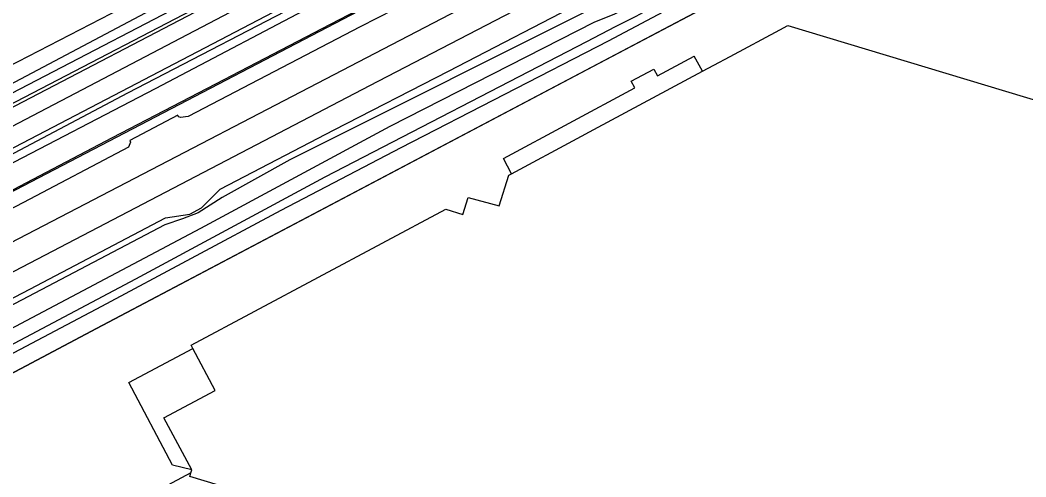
# Model space of a CAD drawing. Extents: x 194485 to 197793, y 468269 to 470822.
# Drawn here: x 196408.9 to 196560.4, y 469421.7 to 469490.5 of the extents above; entities that cross this region are included whole.
import ezdxf

# ---------------------------------------------------------------- set-up
doc = ezdxf.new("R2010")
doc.units = 0
for name, color, linetype in [('BGT begrenzing kruinlijn', 7, 'Continuous'), ('BGT grensvlak begroeid terreindeel', 7, 'Continuous'), ('BGT grensvlak begroeid terreindeel LR', 7, 'Continuous'), ('BGT grensvlak gebouwinstallatie plus 1', 7, 'Continuous'), ('BGT grensvlak onbegroeid terreindeel', 7, 'Continuous'), ('BGT grensvlak pand op maaiveld', 7, 'Continuous'), ('BGT grensvlak waterdeel', 7, 'Continuous'), ('BGT grensvlak wegdeel', 7, 'Continuous'), ('BGT lijnelement kunstwerkdeel uitbreiding populatie duiker', 7, 'Continuous'), ('BGT lijnelement scheiding geluidsscherm', 7, 'Continuous'), ('BGT lijnelement scheiding hek', 7, 'Continuous'), ('BGT lijnelement scheiding muur', 7, 'Continuous'), ('BGT lijnelement spoor trein', 7, 'Continuous')]:
    doc.layers.add(name, color=color, linetype=linetype)

msp = doc.modelspace()

# ---------------------------------------------------------------- linework, layer by layer
at = {"layer": 'BGT begrenzing kruinlijn'}
for p, q in [((196477.62, 469505.62), (196429.26, 469480.18)), ((196429.26, 469480.18), (196393.92, 469461.8))]:
    msp.add_line(p, q, dxfattribs=at)
msp.add_lwpolyline([(196513.68, 469516.93), (196512.69, 469517.12), (196509.45, 469517.82), (196509.01, 469517.75), (196491.06, 469508.36), (196470.66, 469497.71), (196455.63, 469489.85), (196438.36, 469480.86), (196422.81, 469472.81), (196400.88, 469461.31)], dxfattribs=at)
at = {"layer": 'BGT grensvlak begroeid terreindeel'}
for points in [[(196470.45, 469513.66), (196436.32, 469496.14), (196391.86, 469472.61), (196374.48, 469463.41)], [(196472.88, 469511.61), (196471.92, 469510.87), (196468.25, 469508.96), (196377.45, 469461.6)], [(196521.22, 469501.58), (196514.68, 469497.94), (196505.56, 469493.17), (196501.68, 469491.06), (196498.55, 469489.54), (196494.24, 469487.26), (196454.81, 469466.89), (196426.33, 469451.53), (196406.43, 469440.98), (196370.51, 469422.14), (196358.29, 469415.41), (196348.33, 469410.17), (196345.2, 469408.44), (196338.65, 469404.49), (196338.15, 469404.07), (196337.73, 469403.48), (196337.45, 469402.92), (196337.5, 469402.51), (196337.77, 469402.16), (196338.27, 469401.85), (196338.84, 469401.71), (196339.75, 469401.67), (196340.65, 469401.77)]]:
    msp.add_lwpolyline(points, dxfattribs=at)
at = {"layer": 'BGT grensvlak begroeid terreindeel LR'}
for points in [[(196506.25, 469520.56), (196506.25, 469520.56), (196503.8, 469519.07), (196501.38, 469517.8), (196501.36, 469517.79), (196497.98, 469517), (196483.66, 469509.9), (196425.13, 469479.55), (196392.65, 469462.35), (196346.77, 469438.44), (196317.1, 469422.89), (196296.52, 469412.31), (196294.61, 469411.29), (196279.59, 469403.33), (196248.75, 469387.61), (196221.84, 469373.73)], [(196519.09, 469504.67), (196512.7, 469501.46), (196511.01, 469500.7), (196506.7, 469498.91), (196500.84, 469495.81), (196497.8, 469493.69), (196449.56, 469469.48), (196439.36, 469463.82), (196435.77, 469461.51), (196433.4, 469460.61), (196430.74, 469459.72), (196390.49, 469438.55), (196375.4, 469430.75)], [(196403.97, 469442.19), (196436.15, 469459.18), (196464.67, 469474.58), (196495.52, 469490.28), (196498.42, 469491.43), (196500.77, 469492.65), (196506.01, 469495.73), (196508.38, 469496.95), (196513.54, 469499.34), (196517.94, 469501.07), (196519.24, 469501.34), (196521.22, 469501.58)]]:
    msp.add_lwpolyline(points, dxfattribs=at)
at = {"layer": 'BGT grensvlak gebouwinstallatie plus 1'}
for p, q in [((196504.93, 469482.14), (196510.46, 469485.11)), ((196511.69, 469482.82), (196510.46, 469485.11)), ((196500.98, 469481.34), (196504.4, 469483.14)), ((196504.4, 469483.14), (196504.93, 469482.14)), ((196481.75, 469469.69), (196501.52, 469480.31)), ((196501.52, 469480.31), (196500.98, 469481.34)), ((196482.95, 469467.38), (196481.75, 469469.69)), ((196425.32, 469435.95), (196434.95, 469441.08)), ((196431.9, 469423.53), (196425.32, 469435.95)), ((196434.8, 469422.8), (196431.9, 469423.53))]:
    msp.add_line(p, q, dxfattribs=at)
at = {"layer": 'BGT grensvlak onbegroeid terreindeel'}
msp.add_lwpolyline([(196346.15, 469404.68), (196420.45, 469444.07), (196497.1, 469484.54), (196497.12, 469484.56), (196534.38, 469504.23)], dxfattribs=at)
at = {"layer": 'BGT grensvlak pand op maaiveld'}
for p, q in [((196515.86, 469485.06), (196523.35, 469489.08)), ((196513.43, 469483.75), (196515.86, 469485.06)), ((196511.69, 469482.82), (196513.43, 469483.75)), ((196495.36, 469474.04), (196511.69, 469482.82)), ((196492.86, 469472.71), (196495.36, 469474.04)), ((196482.95, 469467.38), (196492.86, 469472.71)), ((196434.67, 469422.36), (196434.8, 469422.8))]:
    msp.add_line(p, q, dxfattribs=at)
for points in [[(196523.35, 469489.08), (196524.56, 469489.73), (196566.33, 469477.12)], [(196434.95, 469441.08), (196434.69, 469441.56), (196473.06, 469462.07), (196475.61, 469461.28), (196476.43, 469463.83), (196481.1, 469462.56), (196482.57, 469467.18), (196482.95, 469467.38)], [(196434.8, 469422.8), (196430.61, 469430.63), (196438.33, 469434.75), (196434.95, 469441.08)], [(196544.65, 469388.91), (196465.94, 469412.76), (196466.22, 469413.59), (196461.83, 469414.94), (196461.4, 469413.66), (196434.5, 469421.82), (196434.67, 469422.36)]]:
    msp.add_lwpolyline(points, dxfattribs=at)
at = {"layer": 'BGT grensvlak waterdeel'}
for points in [[(196376.93, 469463.76), (196398.85, 469474.96), (196447.94, 469500.53), (196471.67, 469513.14)], [(196377.58, 469462.49), (196399.5, 469473.69), (196448.6, 469499.27), (196472.34, 469511.88)], [(196390.4, 469431.17), (196421.27, 469447.46), (196448.25, 469461.92), (196466.35, 469471.34), (196497.57, 469487.41), (196510.82, 469494.51), (196519.11, 469499.73), (196522.9, 469501.8), (196527.66, 469503.6), (196529.04, 469504.32), (196532.22, 469505.61), (196533.04, 469505.81), (196533.78, 469505.85), (196534.15, 469505.36), (196534.38, 469504.23)]]:
    msp.add_lwpolyline(points, dxfattribs=at)
at = {"layer": 'BGT grensvlak wegdeel'}
msp.add_line((196385.9, 469463.15), (196464.09, 469504.04), dxfattribs=at)
for points in [[(196513.68, 469516.93), (196513.35, 469516.76), (196502.67, 469511.74), (196489.71, 469505.03), (196480.63, 469499.99), (196460.15, 469489.51), (196434.24, 469476.02), (196433.11, 469475.88), (196432.87, 469475.97), (196432.7, 469476.18), (196432.67, 469476.22), (196425.47, 469472.41), (196425.49, 469472.38), (196425.58, 469472.17), (196425.26, 469471.38), (196409.47, 469463.05), (196382.36, 469448.95)], [(196375.4, 469430.75), (196376.28, 469432.05), (196387.35, 469437.99), (196410.42, 469450.01), (196430.84, 469460.76), (196434.49, 469461.33), (196436.24, 469462.25), (196439.05, 469465.09), (196456.22, 469474.03), (196473.47, 469482.83), (196494.61, 469493.81), (196496.32, 469493.52), (196498.56, 469494.71), (196499.51, 469496.2), (196512.37, 469502.97), (196513.79, 469502.95), (196516.12, 469504.16), (196517.21, 469505.67), (196520.97, 469507.65), (196524.31, 469507.57), (196528.75, 469510.04), (196530.03, 469511.89)], [(196381.99, 469457.74), (196402.35, 469468.42), (196465.42, 469501.34)]]:
    msp.add_lwpolyline(points, dxfattribs=at)
at = {"layer": 'BGT lijnelement kunstwerkdeel uitbreiding populatie duiker'}
msp.add_line((196348.07, 469452.98), (196471.56, 469516.84), dxfattribs=at)
at = {"layer": 'BGT lijnelement scheiding geluidsscherm'}
msp.add_lwpolyline([(196042.67, 469274.53), (196079.86, 469293.74), (196127.16, 469318.3), (196229.31, 469371.65), (196281.98, 469398.77), (196384.69, 469452.7), (196509.24, 469517.68), (196513.35, 469516.76), (196516.87, 469518.54)], dxfattribs=at)
at = {"layer": 'BGT lijnelement scheiding hek'}
for points in [[(196505.48, 469520.26), (196503.8, 469519.07), (196501.36, 469517.79), (196497.98, 469517), (196483.66, 469509.9), (196425.13, 469479.55), (196392.65, 469462.35), (196346.77, 469438.44), (196317.1, 469422.89), (196296.52, 469412.31)], [(196434.67, 469422.36), (196426.24, 469417.85), (196420.86, 469400.3)]]:
    msp.add_lwpolyline(points, dxfattribs=at)
at = {"layer": 'BGT lijnelement scheiding muur'}
msp.add_line((196432.67, 469476.22), (196425.47, 469472.41), dxfattribs=at)
msp.add_lwpolyline([(196536.83, 469505.52), (196420.45, 469444.07), (196346.15, 469404.68), (196343.15, 469403.09)], dxfattribs=at)
at = {"layer": 'BGT lijnelement spoor trein'}
for points in [[(196038.41, 469265.15), (196046.5, 469269.19), (196063.51, 469277.84), (196167.83, 469332.09), (196203.89, 469350.95), (196284.97, 469393.04), (196353.79, 469429.07), (196524.89, 469518.1)], [(196040.18, 469261.52), (196042.78, 469262.82), (196058.71, 469270.88), (196097.76, 469291.08), (196126.83, 469306.28), (196232.9, 469361.32), (196461.6, 469480.66), (196530.55, 469516.49)]]:
    msp.add_lwpolyline(points, dxfattribs=at)

doc.saveas('drawing.dxf')
